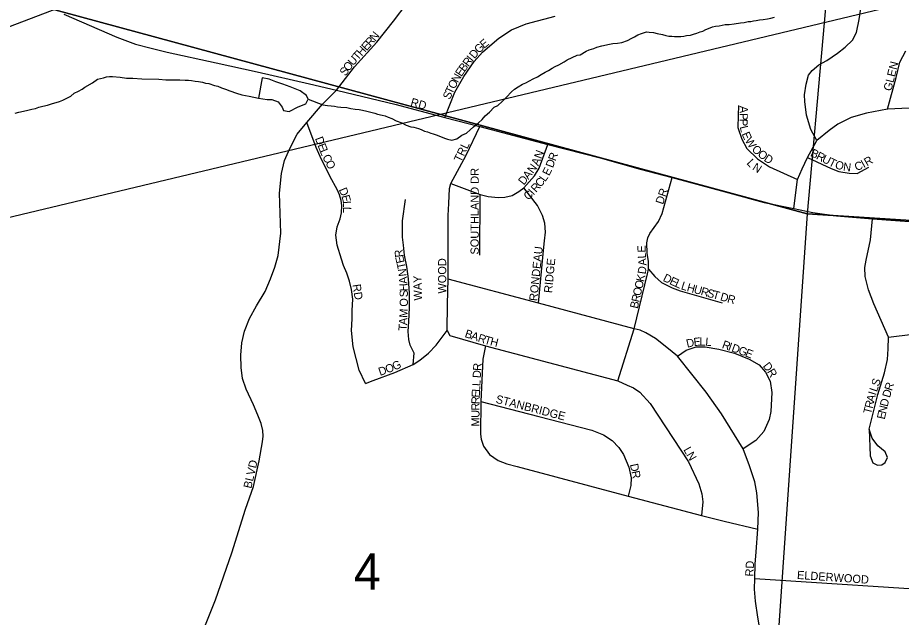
# Model space of a CAD drawing. Extents: x -209 to 4852, y 0 to 905.
# Drawn here: x 538.1 to 558.49, y 274.93 to 288.76 of the extents above; entities that cross this region are included whole.
import ezdxf

# ---------------------------------------------------------------- set-up
doc = ezdxf.new("R2010")
doc.units = 0
for name, color, linetype in [('GM_X_Airport_Location_Class_2', 7, 'Continuous'), ('GM_X_Airport_Location_Class_3', 7, 'Continuous'), ('GM_X_County_Road', 7, 'Continuous'), ('GM_X_Major_River', 7, 'Continuous'), ('GM_X_Minor_River', 7, 'Continuous'), ('GM_X_Township_Road_Text', 7, 'Continuous'), ('SH_Text', 7, 'Continuous')]:
    doc.layers.add(name, color=color, linetype=linetype)

msp = doc.modelspace()

# ---------------------------------------------------------------- linework, layer by layer
at = {"layer": 'GM_X_Airport_Location_Class_2'}
for points in [[(545.461, 287.085), (545.879, 287.623), (546.389, 288.191), (546.777, 288.678), (547.094, 289.09), (547.274, 289.413), (547.432, 289.73), (547.52, 289.934)], [(556.015, 284.357), (556.094, 285.026), (556.203, 285.269), (556.33, 285.529), (556.541, 285.926), (556.405, 286.182), (556.303, 286.509), (556.267, 286.825), (556.256, 286.977), (556.296, 287.228), (556.354, 287.431), (556.434, 287.54), (556.59, 287.671), (556.771, 287.769), (557.022, 287.94), (557.2, 288.078), (557.367, 288.241), (557.461, 288.419), (557.516, 288.713), (557.556, 288.971)], [(539.169, 288.842), (540.39, 288.31), (540.822, 288.15), (541.186, 288.054), (541.551, 287.964), (542.686, 287.716), (543.633, 287.511), (544.839, 287.23), (545.461, 287.085), (546.84, 286.758), (547.957, 286.456), (548.77, 286.249), (550.337, 285.833), (551.54, 285.523), (552.468, 285.264), (553.206, 285.072), (554.426, 284.739), (555.328, 284.498), (556.015, 284.357), (556.448, 284.266), (556.995, 284.187), (557.824, 284.118), (559.312, 284.011)], [(549.162, 288.244), (549.209, 288.283), (549.501, 288.477), (549.837, 288.612), (550.509, 288.791)], [(547.957, 286.456), (548.19, 287.041), (548.398, 287.403), (548.639, 287.75), (548.829, 287.962), (549.162, 288.244)], [(558.171, 286.649), (558.375, 287.381), (558.455, 287.731), (558.599, 287.996)], [(542.329, 274.483), (542.668, 275.334), (543.048, 276.415), (543.359, 277.42), (543.542, 277.943), (543.679, 278.534), (543.752, 278.972), (543.768, 279.106), (543.762, 279.237), (543.72, 279.401), (543.647, 279.589), (543.544, 279.829), (543.375, 280.188), (543.295, 280.434), (543.26, 280.69), (543.25, 280.975), (543.276, 281.26), (543.336, 281.525), (543.452, 281.816), (543.618, 282.114), (543.816, 282.443), (543.941, 282.738), (544.037, 283.007), (544.114, 283.275), (544.175, 283.787), (544.149, 284.712), (544.194, 285.166), (544.261, 285.467), (544.383, 285.739), (544.552, 286.072), (544.779, 286.337), (545.141, 286.766), (545.461, 287.085)], [(554.734, 286.729), (554.727, 286.5), (554.716, 286.228), (554.814, 285.955), (554.929, 285.738), (555.174, 285.505), (555.45, 285.32), (556.094, 285.026)], [(558.676, 286.674), (558.171, 286.649), (557.692, 286.554), (557.334, 286.455), (557.029, 286.304), (556.828, 286.155), (556.541, 285.926)], [(546.131, 280.32), (545.981, 280.624), (545.843, 281.169), (545.803, 281.54), (545.819, 281.808), (545.823, 282.005), (545.838, 282.264), (545.803, 282.485), (545.761, 282.684), (545.695, 282.867), (545.622, 283.044), (545.579, 283.189), (545.472, 283.513), (545.448, 283.745), (545.476, 283.931), (545.543, 284.116), (545.574, 284.256), (545.58, 284.428), (545.571, 284.544), (545.533, 284.669), (545.484, 284.781), (545.308, 285.105), (545.083, 285.553), (544.992, 285.766), (544.779, 286.337)], [(548.051, 284.475), (548.07, 284.817), (548.102, 284.931), (548.455, 285.59), (548.77, 286.249)], [(548.102, 284.931), (548.775, 284.683), (548.96, 284.635), (549.187, 284.614), (549.347, 284.621), (549.512, 284.657), (549.668, 284.746), (549.781, 284.832), (550.031, 285.109), (550.14, 285.284), (550.337, 285.833)], [(556.33, 285.529), (556.875, 285.278), (557.051, 285.213), (557.287, 285.169), (557.476, 285.167), (557.743, 285.312)], [(552.632, 282.846), (552.659, 282.956), (552.657, 283.135), (552.628, 283.329), (552.623, 283.568), (552.641, 283.682), (552.688, 283.783), (552.893, 284.055), (552.977, 284.244), (553.206, 285.072)], [(550.118, 282.175), (550.235, 283.384), (550.262, 283.609), (550.282, 283.811), (550.266, 284.016), (550.215, 284.197), (550.1, 284.428), (549.781, 284.832)], [(548.767, 283.282), (548.775, 284.683)], [(546.982, 284.044), (546.982, 284.07), (547.05, 284.564)], [(548.034, 283.507), (548.035, 284.197), (548.051, 284.475)], [(547.232, 280.762), (547.252, 281.023), (547.157, 281.208), (547.128, 281.337), (547.116, 281.52), (547.127, 281.748), (547.147, 282.075), (547.145, 282.402), (547.12, 282.737), (547.086, 283.019), (547.03, 283.279), (547.003, 283.507), (546.983, 283.698), (546.982, 284.017), (546.982, 284.044)], [(557.747, 279.269), (557.775, 278.653), (557.838, 278.492), (557.941, 278.436), (558.043, 278.444), (558.122, 278.496), (558.17, 278.614), (558.118, 278.744), (557.953, 278.879), (557.822, 279.056), (557.747, 279.269), (557.953, 280.067), (558.107, 280.564), (558.174, 280.87), (558.186, 281.123), (558.199, 281.388), (557.86, 282.159), (557.733, 282.479), (557.659, 282.785), (557.649, 282.993), (557.684, 283.166), (557.783, 283.63), (557.824, 284.118)], [(548.033, 282.731), (548.034, 283.507)], [(551.948, 280.384), (552.328, 281.581), (552.632, 282.846)], [(552.659, 282.956), (552.807, 282.787), (552.962, 282.651), (553.203, 282.528), (553.386, 282.46), (554.361, 282.182)], [(548.023, 282.15), (548.033, 282.723), (548.033, 282.731)], [(555.142, 276.437), (555.182, 276.957), (555.195, 277.341), (555.162, 277.797), (555.113, 278.05), (554.99, 278.424), (554.845, 278.811), (554.341, 279.622), (553.991, 280.123), (553.327, 280.948), (553.085, 281.147), (552.817, 281.356), (552.594, 281.492), (552.468, 281.55), (552.328, 281.581), (550.118, 282.175), (548.033, 282.723)], [(546.131, 280.32), (546.308, 280.391), (546.806, 280.577), (547.232, 280.762), (547.386, 280.857), (547.583, 281.023), (547.76, 281.208), (548.013, 281.544), (548.023, 282.15)], [(548.013, 281.544), (548.077, 281.429), (548.896, 281.191), (551.948, 280.384), (552.167, 280.285), (552.315, 280.22), (552.461, 280.119), (552.696, 279.855), (553.406, 278.786), (553.584, 278.517), (553.82, 278.008), (553.891, 277.779), (553.915, 277.594), (553.878, 277.276)], [(558.199, 281.388), (558.758, 281.459), (559.005, 281.443), (559.165, 281.413), (559.297, 281.362), (559.41, 281.281), (559.587, 281.111), (559.684, 280.951), (559.761, 280.762), (559.789, 280.562), (559.781, 280.148), (559.615, 279.781)], [(548.896, 281.191), (548.839, 280.881), (548.791, 279.908), (548.784, 279.15), (548.8, 279.033), (548.853, 278.877), (548.994, 278.684), (549.187, 278.542), (549.391, 278.469), (549.625, 278.409), (552.19, 277.72), (553.878, 277.276), (554.404, 277.147)], [(553.327, 280.948), (553.531, 281.091), (553.756, 281.163), (553.964, 281.168), (554.282, 281.115), (554.641, 281.017), (554.983, 280.881), (555.212, 280.749), (555.358, 280.582), (555.463, 280.376), (555.504, 280.116), (555.485, 279.676), (555.444, 279.489), (555.317, 279.21), (555.138, 279.004), (554.845, 278.811)], [(548.791, 279.908), (550.132, 279.561), (551.349, 279.241), (551.621, 279.136), (551.823, 279.008), (551.975, 278.846), (552.08, 278.686), (552.205, 278.392), (552.26, 278.146), (552.25, 277.966), (552.19, 277.72)], [(554.404, 277.147), (555.182, 276.957)], [(554.958, 269.733), (554.965, 269.759), (555.059, 270.746), (555.128, 271.697), (555.193, 272.458), (555.239, 272.902), (555.3, 273.699), (555.296, 273.966), (555.267, 274.366), (555.235, 274.615), (555.182, 274.932), (555.13, 275.301), (555.103, 275.578), (555.109, 275.822), (555.12, 276.156), (555.142, 276.437)], [(555.109, 275.822), (559.858, 275.515)]]:
    msp.add_lwpolyline(points, dxfattribs=at)
at = {"layer": 'GM_X_County_Road'}
for points in [[(553.255, 288.321), (553.316, 288.32), (553.408, 288.325), (553.476, 288.331), (553.537, 288.345), (553.629, 288.358), (553.698, 288.379), (553.775, 288.4), (553.851, 288.428), (553.913, 288.45), (553.982, 288.486), (554.043, 288.507), (554.135, 288.543), (554.204, 288.564), (554.288, 288.57), (554.426, 288.597), (554.517, 288.602), (554.632, 288.614), (554.784, 288.641), (554.868, 288.647), (554.96, 288.667), (555.021, 288.673), (555.082, 288.687), (555.143, 288.693), (555.22, 288.706), (555.303, 288.712), (555.403, 288.732), (555.479, 288.745), (555.563, 288.766)], [(544.807, 286.881), (545.146, 286.75), (545.252, 286.732), (545.336, 286.723), (545.412, 286.713), (545.48, 286.704), (545.563, 286.694), (545.7, 286.683), (545.791, 286.666), (545.889, 286.648), (545.98, 286.638), (546.064, 286.621), (546.162, 286.603), (546.343, 286.553), (546.404, 286.536), (546.517, 286.511), (546.585, 286.494), (546.653, 286.462), (546.736, 286.429), (546.834, 286.381), (546.969, 286.332), (547.067, 286.276), (547.172, 286.243), (547.241, 286.234), (547.354, 286.201), (547.414, 286.176), (547.489, 286.144), (547.557, 286.127), (547.633, 286.095), (547.693, 286.078), (547.784, 286.045), (547.949, 285.98), (548.025, 285.956), (548.123, 285.93), (548.238, 285.966), (548.354, 286.046), (548.462, 286.097), (548.547, 286.171), (548.625, 286.238), (548.734, 286.334), (548.819, 286.408), (548.89, 286.497), (548.991, 286.579), (549.1, 286.69), (549.185, 286.733), (549.286, 286.822), (549.38, 286.926), (549.497, 287.045), (549.567, 287.112), (549.652, 287.163), (549.752, 287.222), (549.829, 287.258), (549.999, 287.345), (550.099, 287.396), (550.184, 287.447), (550.276, 287.498), (550.353, 287.541), (550.438, 287.593), (550.508, 287.629), (550.592, 287.672), (550.716, 287.738), (550.785, 287.782), (551.016, 287.89), (551.085, 287.904), (551.224, 287.984), (551.293, 288.013), (551.4, 288.048), (551.469, 288.077), (551.584, 288.112), (551.76, 288.146), (551.837, 288.159), (551.943, 288.171), (552.043, 288.184), (552.173, 288.234), (552.273, 288.285), (552.335, 288.314), (552.412, 288.365), (552.496, 288.394), (552.611, 288.429), (552.672, 288.427), (552.771, 288.417), (552.862, 288.392), (552.983, 288.366), (553.058, 288.349), (553.126, 288.332), (553.195, 288.331), (553.255, 288.321)], [(538.045, 286.554), (538.129, 286.575), (538.236, 286.603), (538.336, 286.623), (538.428, 286.651), (538.512, 286.664), (538.589, 286.693), (538.688, 286.713), (538.795, 286.741), (538.887, 286.769), (539.071, 286.825), (539.148, 286.854), (539.225, 286.89), (539.333, 286.948), (539.41, 287.015), (539.51, 287.066), (539.595, 287.109), (539.657, 287.153), (539.827, 287.255), (539.943, 287.336), (540.081, 287.371), (540.157, 287.392), (540.226, 287.398), (540.295, 287.404), (540.469, 287.384), (540.613, 287.365), (540.765, 287.362), (540.97, 287.349), (541.365, 287.339), (541.525, 287.327), (541.73, 287.322), (541.844, 287.327), (541.966, 287.316), (542.049, 287.314), (542.118, 287.305), (542.201, 287.295), (542.277, 287.286), (542.368, 287.268), (542.436, 287.251), (542.512, 287.242), (542.647, 287.193), (542.723, 287.176), (542.806, 287.143), (542.896, 287.111), (543.002, 287.07), (543.153, 287.013), (543.273, 286.979), (543.364, 286.962), (543.447, 286.945), (543.662, 286.903)]]:
    msp.add_lwpolyline(points, dxfattribs=at)
at = {"layer": 'GM_X_Major_River'}
for points in [[(544.807, 286.881), (544.771, 286.965), (544.621, 287.067), (544.388, 287.163), (544.222, 287.227), (544.064, 287.276), (543.906, 287.34), (543.747, 287.373), (543.662, 286.903), (543.76, 286.886), (543.859, 286.869), (543.965, 286.867)], [(543.965, 286.867), (544.116, 286.818), (544.204, 286.695), (544.241, 286.618), (544.369, 286.592), (544.576, 286.703), (544.752, 286.768), (544.807, 286.881)]]:
    msp.add_lwpolyline(points, dxfattribs=at)
at = {"layer": 'GM_X_Minor_River'}
for points in [[(539.314, 310.159), (558.13, 304.535), (556.318, 284.232), (537.772, 289.267)], [(571.768, 283.238), (571.768, 303.667), (558.136, 304.853), (558.13, 304.535), (556.318, 284.232)], [(556.318, 284.232), (554.863, 263.126), (535.846, 268.527), (537.772, 289.267)], [(571.768, 262.385), (571.768, 283.238), (556.318, 284.232), (554.863, 263.126)]]:
    msp.add_lwpolyline(points, close=True, dxfattribs=at)
at = {"layer": 'SH_Text'}
msp.add_lwpolyline([(506.802, 276.714), (575.875, 303.008), (605.554, 303.008), (605.554, 293.141), (575.882, 293.229)], close=True, dxfattribs=at)

# ---------------------------------------------------------------- texts
at = {"layer": 'GM_X_Airport_Location_Class_3'}
for s, height, rotation, p in [('R', 0.189, 48.0444, (546.244, 288.082)), ('N', 0.189, 50.9454, (546.351, 288.201)), ('H', 0.189, 47.6748, (546.041, 287.859)), ('E', 0.189, 47.7068, (546.153, 287.982)), ('G', 0.189, 45.3246, (548.75, 287.921)), ('E', 0.189, 40.0679, (548.864, 288.036)), ('U', 0.189, 48.9909, (545.843, 287.636)), ('T', 0.189, 47.7245, (545.951, 287.76)), ('I', 0.189, 51.1627, (548.593, 287.733)), ('D', 0.189, 49.4556, (548.644, 287.797)), ('O', 0.189, 52.9858, (545.744, 287.505)), ('B', 0.189, 53.3244, (548.414, 287.494)), ('R', 0.189, 52.8727, (548.503, 287.614)), ('GLEN', 0.1894, 75.9652, (558.26, 287.053)), ('S', 0.189, 53.6492, (545.666, 287.398)), ('N', 0.189, 60.8732, (548.263, 287.243)), ('E', 0.189, 56.5902, (548.342, 287.385)), ('O', 0.189, 61.7732, (548.184, 287.097)), ('S', 0.189, 67.2246, (548.078, 286.857)), ('T', 0.189, 64.9748, (548.129, 286.979)), ('RD', 0.1894, 344.474, (547.154, 286.728)), ('A', 0.189, 269.1038, (554.764, 286.725)), ('P', 0.189, 269.0711, (554.761, 286.559)), ('P', 0.189, 269.1163, (554.759, 286.425)), ('L', 0.189, 283.6163, (554.762, 286.24)), ('E', 0.189, 293.3072, (554.805, 286.077)), ('D', 0.189, 290.6405, (544.961, 285.973)), ('E', 0.189, 290.6392, (545.02, 285.817)), ('TRL', 0.1894, 64.3638, (548.33, 285.41)), ('W', 0.189, 302.7399, (554.874, 285.925)), ('L', 0.189, 292.3889, (545.069, 285.686)), ('N', 0.189, 69.4994, (550.186, 285.488)), ('R', 0.189, 69.8025, (550.513, 285.438)), ('O', 0.189, 317.7733, (555.026, 285.701)), ('O', 0.189, 322.0373, (555.161, 285.579)), ('B', 0.189, 332.8376, (556.378, 285.576)), ('R', 0.189, 332.816, (556.511, 285.507)), ('C', 0.189, 296.8365, (545.127, 285.549)), ('O', 0.189, 297.6587, (545.196, 285.412)), ('A', 0.189, 67.5124, (550.119, 285.327)), ('D', 0.189, 68.9724, (550.452, 285.28)), ('L', 0.189, 312.3913, (554.911, 285.396)), ('D', 0.189, 326.6312, (555.306, 285.467)), ('U', 0.189, 332.8404, (556.645, 285.439)), ('T', 0.189, 333.9814, (556.797, 285.361)), ('O', 0.189, 342.8326, (556.946, 285.29)), ('C', 0.189, 19.9247, (557.452, 285.219)), ('I', 0.189, 29.8534, (557.626, 285.285)), ('R', 0.189, 29.531, (557.698, 285.326)), ('SOUTHLAND DR', 0.18939, 90, (548.742, 283.294)), ('N', 0.189, 53.4271, (549.995, 285.149)), ('E', 0.189, 63.9814, (550.368, 285.097)), ('N', 0.189, 327.0399, (555.04, 285.263)), ('N', 0.189, 352.8473, (557.141, 285.233)), ('D', 0.189, 51.5211, (549.783, 284.883)), ('A', 0.189, 51.5398, (549.887, 285.013)), ('C', 0.189, 50.3812, (550.168, 284.832)), ('L', 0.189, 54.6884, (550.274, 284.96)), ('D', 0.189, 292.7107, (545.51, 284.792)), ('R', 0.189, 48.498, (550.065, 284.714)), ('DR', 0.1894, 71.565, (552.994, 284.438)), ('E', 0.189, 284.6921, (545.573, 284.645)), ('C', 0.189, 41.3915, (549.878, 284.535)), ('I', 0.189, 47.4678, (550.006, 284.65)), ('L', 0.189, 273.6633, (545.605, 284.525)), ('L', 0.189, 268.8253, (545.613, 284.396)), ('R', 0.189, 97.2063, (547.004, 283.242)), ('RONDEAU', 0.1894, 84.1227, (550.092, 282.214)), ('E', 0.189, 90.9562, (552.595, 283.34)), ('E', 0.189, 102.9226, (547.033, 283.117)), ('WOOD', 0.1894, 90, (547.992, 282.394)), ('RIDGE', 0.1894, 84.5574, (550.433, 282.4)), ('L', 0.189, 93.6633, (552.603, 283.209)), ('A', 0.189, 94.9732, (552.617, 283.044)), ('T', 0.189, 101.8464, (547.061, 282.983)), ('D', 0.189, 81.9422, (552.593, 282.832)), ('N', 0.189, 97.0177, (547.084, 282.8)), ('A', 0.189, 94.1229, (547.097, 282.624)), ('WAY', 0.1894, 91.5988, (547.435, 282.236)), ('K', 0.189, 77.0136, (552.552, 282.653)), ('D', 0.189, 334.4906, (552.977, 282.693)), ('E', 0.189, 334.4615, (553.127, 282.621)), ('RD', 0.1894, 278.5286, (545.83, 282.599)), ('H', 0.189, 92.8121, (547.106, 282.452)), ('O', 0.189, 77.0304, (552.515, 282.49)), ('L', 0.189, 335.7637, (553.252, 282.562)), ('L', 0.189, 342.3178, (553.395, 282.498)), ('H', 0.189, 344.367, (553.53, 282.456)), ('U', 0.189, 344.4243, (553.69, 282.411)), ('S', 0.189, 90.9747, (547.108, 282.312)), ('R', 0.189, 77.0382, (552.444, 282.182)), ('O', 0.189, 77.0136, (552.477, 282.328)), ('R', 0.189, 344.4515, (553.851, 282.366)), ('S', 0.189, 344.4262, (553.995, 282.326)), ('T', 0.189, 344.4584, (554.124, 282.29)), ('D', 0.189, 344.4598, (554.3, 282.241)), ('R', 0.189, 344.4382, (554.461, 282.196)), ('O', 0.189, 89.5536, (547.107, 282.091)), ('B', 0.189, 77.0181, (552.41, 282.035)), ('M', 0.189, 86.6923, (547.094, 281.831)), ('A', 0.189, 86.545, (547.084, 281.664)), ('T', 0.189, 86.5549, (547.076, 281.531)), ('B', 0.189, 341.6188, (548.406, 281.394)), ('A', 0.189, 341.5858, (548.548, 281.346)), ('R', 0.189, 341.7033, (548.707, 281.294)), ('T', 0.189, 344.1332, (548.857, 281.244)), ('H', 0.189, 345.869, (548.992, 281.206)), ('D', 0.189, 12.8275, (553.552, 281.145)), ('E', 0.189, 6.132, (553.708, 281.181)), ('L', 0.189, 359.5082, (553.835, 281.195)), ('L', 0.189, 355.5699, (553.965, 281.194)), ('R', 0.189, 340.2057, (554.34, 281.144)), ('I', 0.189, 340.1962, (554.481, 281.093)), ('D', 0.189, 340.2113, (554.559, 281.065)), ('G', 0.189, 340.2036, (554.716, 281.009)), ('E', 0.189, 338.8683, (554.872, 280.953)), ('O', 0.189, 20.2162, (546.626, 280.551)), ('G', 0.189, 25.301, (546.8, 280.615)), ('R', 0.189, 86.8175, (548.798, 280.607)), ('D', 0.189, 308.4789, (555.287, 280.719)), ('D', 0.189, 19.4097, (546.466, 280.494)), ('D', 0.189, 86.8281, (548.788, 280.441)), ('R', 0.189, 301.0013, (555.387, 280.593)), ('L', 0.189, 86.8206, (548.778, 280.257)), ('S', 0.189, 70.7009, (557.97, 280.24)), ('R', 0.189, 71.8953, (558.274, 280.139)), ('E', 0.189, 86.9384, (548.764, 279.991)), ('L', 0.189, 86.802, (548.771, 280.124)), ('I', 0.189, 73.2379, (557.903, 280.036)), ('L', 0.189, 71.133, (557.927, 280.115)), ('D', 0.189, 73.6943, (558.227, 279.98)), ('R', 0.189, 88.2753, (548.759, 279.842)), ('STANBRIDGE', 0.1894, 345.4892, (549.12, 279.878)), ('R', 0.189, 75.9323, (557.826, 279.732)), ('A', 0.189, 75.529, (557.862, 279.877)), ('D', 0.189, 75.916, (558.174, 279.772)), ('R', 0.189, 89.9687, (548.759, 279.694)), ('T', 0.189, 75.8975, (557.793, 279.602)), ('N', 0.189, 77.0398, (558.137, 279.611)), ('U', 0.189, 89.9688, (548.759, 279.527)), ('M', 0.189, 89.9636, (548.759, 279.327)), ('E', 0.189, 77.243, (558.108, 279.481)), ('L', 0.189, 299.4738, (553.458, 278.794)), ('N', 0.189, 300.2632, (553.525, 278.676)), ('BLVD', 0.1894, 77.0062, (543.494, 277.887)), ('D', 0.189, 281.6658, (552.229, 278.452)), ('R', 0.189, 281.1956, (552.263, 278.29)), ('RD', 0.1894, 86.8222, (555.076, 275.863)), ('ELDERWOOD', 0.1894, 356.0992, (556.08, 275.813))]:
    msp.add_text(s, height=height, rotation=rotation, dxfattribs=at).set_placement(p)
at = {"layer": 'GM_X_Township_Road_Text'}
msp.add_text('4', height=0.837, rotation=0, dxfattribs=at).set_placement((545.861, 275.568))

doc.saveas('drawing.dxf')
